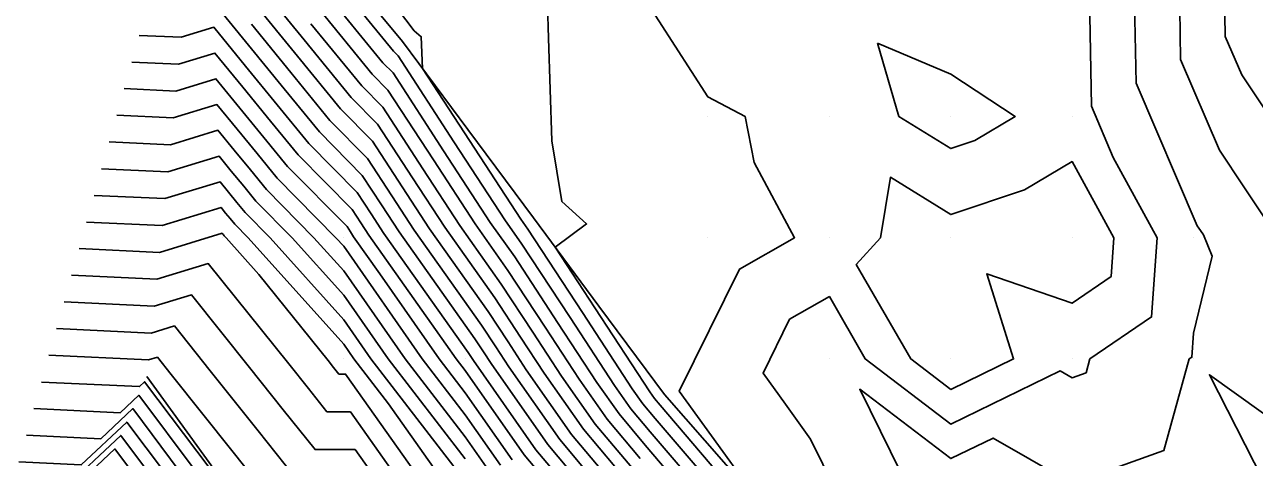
# Model space of a CAD drawing. Extents: x 2188792 to 2191981, y 386090 to 389710.
# Drawn here: x 2189763.8 to 2189865.1, y 387562 to 387597.7 of the extents above; entities that cross this region are included whole.
import ezdxf

# ---------------------------------------------------------------- set-up
doc = ezdxf.new("R2010")
doc.units = 0
for name, color, linetype in [('DTM Contours Major', 7, 'Continuous'), ('DTM Contours Minor', 7, 'Continuous'), ('Exist DTM QL2 LIDAR Elevation Point', 7, 'Continuous'), ('PH Exist DTM Breakline', 7, 'Continuous')]:
    doc.layers.add(name, color=color, linetype=linetype)

msp = doc.modelspace()

# ---------------------------------------------------------------- linework, layer by layer
at = {"layer": 'DTM Contours Major'}
for points in [[(2189788.5, 387600.48), (2189793.31, 387594.58), (2189794.15, 387593.74), (2189798.32, 387587.33), (2189802.16, 387581.42), (2189804.17, 387578.59), (2189807.71, 387573.17), (2189810.95, 387568.23), (2189812.77, 387565.63), (2189814.93, 387563.05), (2189818.71, 387558.61)], [(2189851.51, 387599.98), (2189851.67, 387590.99), (2189853.47, 387586.78), (2189857.1, 387580.16), (2189856.63, 387573.63), (2189851.55, 387570.16), (2189851.23, 387569.02), (2189850.09, 387568.61), (2189849.11, 387569.17), (2189840.09, 387564.79), (2189833.05, 387570.16), (2189830.09, 387575.3), (2189826.82, 387573.43), (2189824.63, 387568.99), (2189826.47, 387566.44), (2189828.54, 387563.56), (2189831.62, 387557.3)], [(2189782.49, 387597.76), (2189785.73, 387593.78), (2189788.95, 387589.83), (2189792.04, 387586.7), (2189794.05, 387583.61), (2189795.9, 387580.77), (2189801.44, 387572.95), (2189802.61, 387571.16), (2189803.68, 387569.52), (2189807.88, 387563.52), (2189812.87, 387557.57)], [(2189834.05, 387596.2), (2189840.09, 387593.63), (2189845.4, 387590.16), (2189842.07, 387588.18), (2189840.09, 387587.51), (2189835.81, 387590.16), (2189834.05, 387596.2)], [(2189771.39, 387590.25), (2189776.03, 387590.03), (2189779.65, 387591.14), (2189781.31, 387589.11), (2189782.96, 387587.09), (2189784.6, 387585.08), (2189789.45, 387580.16), (2189790.09, 387579.45), (2189796.54, 387570.16), (2189800.09, 387565.56), (2189802.99, 387561.41)], [(2189768.29, 387579.26), (2189774.91, 387578.94), (2189780.07, 387580.53), (2189780.13, 387580.46), (2189780.18, 387580.39), (2189780.24, 387580.32), (2189780.4, 387580.16), (2189783.11, 387577.13), (2189788.8, 387570.04), (2189789.26, 387569.46), (2189789.69, 387568.91), (2189790.24, 387568.92), (2189797.83, 387558.17)], [(2189765.19, 387568.26), (2189773.27, 387567.88), (2189773.69, 387568.28), (2189779.09, 387561.1)], [(2189772.94, 387560.46), (2189771.23, 387562.74), (2189765.27, 387557.12)]]:
    msp.add_lwpolyline(points, dxfattribs=at)
at = {"layer": 'DTM Contours Minor'}
for points in [[(2189791.16, 387603.48), (2189795.89, 387597.22), (2189796.48, 387596.73), (2189796.57, 387594.12), (2189800.03, 387588.81), (2189804.67, 387581.68), (2189805.26, 387580.85), (2189809.75, 387573.98), (2189813.85, 387567.71), (2189814.72, 387566.47), (2189815.75, 387565.24), (2189820.18, 387560.05)], [(2189789.05, 387601.82), (2189794.18, 387595.53), (2189794.57, 387595.15), (2189799.17, 387588.07), (2189803.41, 387581.55), (2189804.71, 387579.72), (2189808.73, 387573.58), (2189812.4, 387567.97), (2189813.74, 387566.05), (2189815.34, 387564.15), (2189819.44, 387559.33)], [(2189782.96, 387601.22), (2189786.84, 387596.46), (2189790.7, 387591.73), (2189792.88, 387589.52), (2189795.76, 387585.1), (2189798.41, 387581.03), (2189802.53, 387575.2), (2189804.65, 387571.96), (2189806.59, 387569), (2189809.83, 387564.36), (2189813.7, 387559.76)], [(2189779.31, 387599.63), (2189782.25, 387596.03), (2189785.17, 387592.44), (2189788.08, 387588.88), (2189791.62, 387585.29), (2189793.2, 387582.87), (2189794.65, 387580.64), (2189800.89, 387571.82), (2189801.59, 387570.75), (2189802.23, 387569.78), (2189806.9, 387563.1), (2189812.46, 387556.48)], [(2189782.72, 387599.49), (2189786.28, 387595.12), (2189789.82, 387590.78), (2189792.46, 387588.11), (2189794.91, 387584.35), (2189797.16, 387580.9), (2189801.98, 387574.08), (2189803.63, 387571.56), (2189805.13, 387569.26), (2189808.86, 387563.94), (2189813.28, 387558.67)], [(2189806.86, 387599.35), (2189806.95, 387596.6), (2189807.22, 387588.14), (2189808.05, 387583.15), (2189810.09, 387581.29), (2189807.51, 387579.37), (2189810.77, 387574.38), (2189815.31, 387567.45), (2189815.7, 387566.89), (2189816.16, 387566.34), (2189820.91, 387560.77)], [(2189814.69, 387600.16), (2189820.09, 387591.77), (2189823.15, 387590.16), (2189823.89, 387586.36), (2189827.22, 387580.16), (2189822.68, 387577.57), (2189817.73, 387567.5), (2189821.88, 387561.74), (2189824.38, 387558.27), (2189826.63, 387555.63), (2189826.66, 387555.59), (2189831.61, 387549.77), (2189831.69, 387549.69), (2189836.6, 387543.92), (2189836.71, 387543.8), (2189842.4, 387537.7), (2189842.6, 387537.48), (2189848.19, 387531.5), (2189848.46, 387531.2), (2189853.95, 387525.31), (2189854.35, 387524.9), (2189859.78, 387519.08), (2189860.23, 387518.62), (2189865.62, 387512.85)], [(2189855.23, 387599.5), (2189855.35, 387592.91), (2189860.39, 387581.15), (2189860.66, 387580.74), (2189860.9, 387580.39), (2189861.62, 387578.64), (2189860.09, 387572.29), (2189859.95, 387570.3), (2189859.74, 387570.16), (2189857.64, 387562.61), (2189850.83, 387560.16)], [(2189787.95, 387599.14), (2189792.44, 387593.63), (2189793.72, 387592.33), (2189797.47, 387586.58), (2189800.91, 387581.29), (2189803.62, 387577.46), (2189806.69, 387572.77), (2189809.49, 387568.49), (2189811.79, 387565.21), (2189814.52, 387561.96)], [(2189881.91, 387562.45), (2189880.79, 387564.04), (2189870.67, 387570.52), (2189870.44, 387570.87), (2189865.94, 387581.8), (2189864.24, 387584.35), (2189862.22, 387587.37), (2189859.02, 387594.84), (2189858.95, 387599.02)], [(2189884.56, 387565.82), (2189881.8, 387569.73), (2189875.68, 387573.64), (2189873.5, 387577.12), (2189870.99, 387583.22), (2189867.81, 387587.97), (2189864.06, 387593.59), (2189862.7, 387596.76), (2189862.66, 387598.54)], [(2189773.25, 387596.84), (2189776.71, 387596.68), (2189779.4, 387597.51), (2189782.01, 387594.3), (2189784.62, 387591.1), (2189787.21, 387587.93), (2189791.2, 387583.89), (2189792.35, 387582.13), (2189793.4, 387580.51), (2189800.35, 387570.69), (2189800.57, 387570.35), (2189800.77, 387570.04), (2189805.92, 387562.68), (2189812.05, 387555.38)], [(2189787.39, 387597.8), (2189791.57, 387592.68), (2189793.3, 387590.92), (2189796.61, 387585.84), (2189799.66, 387581.16), (2189803.07, 387576.33), (2189805.67, 387572.37), (2189808.04, 387568.74), (2189810.81, 387564.78), (2189814.11, 387560.86)], [(2189772.63, 387594.64), (2189776.48, 387594.46), (2189779.48, 387595.38), (2189781.78, 387592.57), (2189784.06, 387589.77), (2189786.34, 387586.98), (2189790.78, 387582.48), (2189791.49, 387581.38), (2189792.15, 387580.37), (2189797.66, 387572.59), (2189799.35, 387570.16), (2189800.09, 387569.2), (2189804.95, 387562.25), (2189811.64, 387554.29)], [(2189772.01, 387592.45), (2189776.26, 387592.25), (2189779.56, 387593.26), (2189781.54, 387590.84), (2189783.51, 387588.43), (2189785.47, 387586.03), (2189790.36, 387581.07), (2189790.64, 387580.64), (2189790.9, 387580.24), (2189793.07, 387577.18), (2189797.94, 387570.16), (2189800.09, 387567.38), (2189803.97, 387561.83)], [(2189770.77, 387588.05), (2189775.81, 387587.81), (2189779.73, 387589.02), (2189781.07, 387587.38), (2189782.4, 387585.75), (2189783.72, 387584.13), (2189787.64, 387580.16), (2189790.09, 387577.43), (2189795.14, 387570.16), (2189800.09, 387563.74), (2189802.01, 387560.99)], [(2189770.15, 387585.85), (2189775.59, 387585.6), (2189779.82, 387586.89), (2189780.83, 387585.65), (2189781.85, 387584.41), (2189782.85, 387583.18), (2189785.83, 387580.16), (2189790.09, 387575.41), (2189793.74, 387570.16), (2189800.09, 387561.92)], [(2189840.09, 387567.64), (2189836.79, 387570.16), (2189832.31, 387577.94), (2189834.3, 387580.16), (2189835.12, 387585.14), (2189840.09, 387582.06), (2189846.16, 387584.1), (2189850.09, 387586.44), (2189853.53, 387580.16), (2189853.3, 387576.95), (2189850.09, 387574.76), (2189843.06, 387577.19), (2189845.27, 387570.16), (2189840.09, 387567.64)], [(2189769.53, 387583.65), (2189775.36, 387583.38), (2189779.9, 387584.77), (2189780.6, 387583.92), (2189781.29, 387583.07), (2189781.98, 387582.23), (2189784.02, 387580.16), (2189790.09, 387573.39), (2189792.33, 387570.16), (2189799.91, 387560.34)], [(2189768.91, 387581.45), (2189775.14, 387581.16), (2189779.99, 387582.65), (2189780.36, 387582.19), (2189780.74, 387581.73), (2189781.11, 387581.28), (2189782.21, 387580.16), (2189790.09, 387571.37), (2189790.93, 387570.16), (2189793.77, 387566.47), (2189798.94, 387559.15)], [(2189767.67, 387577.06), (2189774.69, 387576.73), (2189778.93, 387578.03), (2189785.57, 387569.75), (2189787.19, 387567.72), (2189788.71, 387565.8), (2189790.64, 387565.8), (2189796.72, 387557.19)], [(2189767.05, 387574.86), (2189774.47, 387574.51), (2189777.54, 387575.45), (2189782.34, 387569.47), (2189785.11, 387565.97), (2189787.73, 387562.69), (2189791.03, 387562.69), (2189795.61, 387556.21)], [(2189766.43, 387572.66), (2189774.24, 387572.29), (2189776.14, 387572.88), (2189779.1, 387569.18), (2189783.04, 387564.23), (2189786.75, 387559.57)], [(2189765.81, 387570.46), (2189774.02, 387570.08), (2189774.74, 387570.3), (2189775.87, 387568.89), (2189780.97, 387562.48), (2189785.76, 387556.46)], [(2189865.81, 387560.16), (2189861.39, 387568.86), (2189870.1, 387562.61)], [(2189764.57, 387566.07), (2189771.67, 387565.73), (2189773.2, 387567.17), (2189777.86, 387560.97), (2189778.72, 387559.85), (2189783.45, 387553.55), (2189784.25, 387552.52), (2189789.07, 387546.1), (2189789.79, 387545.17), (2189794.7, 387538.62), (2189795.16, 387537.66), (2189800.17, 387531.03), (2189800.57, 387530.15), (2189804.45, 387523.81), (2189805.31, 387521.81), (2189806.39, 387519.29), (2189809.63, 387513.54), (2189811.26, 387509.87), (2189813.7, 387505.41), (2189815.74, 387500.7), (2189818.04, 387498), (2189820.06, 387492.94)], [(2189849.63, 387560.16), (2189843.57, 387563.64), (2189840.09, 387561.95), (2189832.59, 387567.66), (2189836.82, 387559.06)], [(2189818.4, 387489.85), (2189815.63, 387496.8), (2189814.42, 387498.23), (2189811.72, 387504.46), (2189810.2, 387507.24), (2189807.85, 387512.53), (2189805.63, 387516.47), (2189803.79, 387520.75), (2189802.33, 387524.16), (2189799.34, 387529.04), (2189798.29, 387531.39), (2189794.29, 387536.67), (2189793.21, 387538.92), (2189789.19, 387544.29), (2189787.68, 387546.24), (2189783.69, 387551.55), (2189782.15, 387553.55), (2189778.2, 387558.81), (2189776.63, 387560.84), (2189772.71, 387566.07), (2189770.07, 387563.58), (2189763.95, 387563.87)], [(2189813.96, 387493.77), (2189813.23, 387495.6), (2189813.1, 387495.75), (2189809.74, 387503.51), (2189809.14, 387504.6), (2189806.07, 387511.52), (2189804.87, 387513.64), (2189802.28, 387519.69), (2189800.22, 387524.5), (2189798.11, 387527.93), (2189796.41, 387531.75), (2189793.42, 387535.69), (2189791.73, 387539.22), (2189788.59, 387543.41), (2189786.29, 387546.38), (2189783.13, 387550.59), (2189780.85, 387553.54), (2189777.68, 387557.77), (2189775.4, 387560.71), (2189772.22, 387564.96), (2189768.47, 387561.43), (2189763.33, 387561.67)], [(2189774.17, 387560.59), (2189771.72, 387563.85), (2189766.87, 387559.28)]]:
    msp.add_lwpolyline(points, dxfattribs=at)
at = {"layer": 'Exist DTM QL2 LIDAR Elevation Point'}
for p, q in [((2189820.09, 387590.16), (2189820.09, 387590.16)), ((2189830.09, 387590.16), (2189830.09, 387590.16)), ((2189840.09, 387590.16), (2189840.09, 387590.16)), ((2189850.09, 387590.16), (2189850.09, 387590.16)), ((2189780.09, 387580.16), (2189780.09, 387580.16)), ((2189790.09, 387580.16), (2189790.09, 387580.16)), ((2189820.09, 387580.16), (2189820.09, 387580.16)), ((2189830.09, 387580.16), (2189830.09, 387580.16)), ((2189840.09, 387580.16), (2189840.09, 387580.16)), ((2189850.09, 387580.16), (2189850.09, 387580.16)), ((2189860.09, 387580.16), (2189860.09, 387580.16)), ((2189790.09, 387570.16), (2189790.09, 387570.16)), ((2189800.09, 387570.16), (2189800.09, 387570.16)), ((2189830.09, 387570.16), (2189830.09, 387570.16)), ((2189840.09, 387570.16), (2189840.09, 387570.16)), ((2189850.09, 387570.16), (2189850.09, 387570.16)), ((2189860.09, 387570.16), (2189860.09, 387570.16))]:
    msp.add_line(p, q, dxfattribs=at)
at = {"layer": 'PH Exist DTM Breakline'}
for points in [[(2189867.11, 387513.34), (2189861.07, 387519.48), (2189855.02, 387525.62), (2189848.97, 387531.77), (2189842.92, 387537.91), (2189836.87, 387544.05), (2189831.78, 387549.85), (2189826.69, 387555.64), (2189821.59, 387561.44), (2189816.5, 387567.24), (2189811.11, 387574.51), (2189805.71, 387581.79), (2189800.32, 387589.07), (2189794.92, 387596.34), (2189789.5, 387602.9)], [(2189773.88, 387568.71), (2189779.36, 387561.13), (2189784.85, 387553.55), (2189790.33, 387545.97), (2189795.81, 387538.39), (2189801.29, 387530.82), (2189807.47, 387523.32), (2189813.65, 387515.83), (2189819.83, 387508.34), (2189824.47, 387501.2), (2189829.12, 387494.06), (2189833.76, 387486.92), (2189838.4, 387479.78), (2189843.04, 387472.64), (2189848.42, 387464.57), (2189853.79, 387456.5), (2189859.17, 387448.44), (2189864.54, 387440.37), (2189869.91, 387432.31), (2189875.29, 387424.24)]]:
    msp.add_lwpolyline(points, dxfattribs=at)

doc.saveas('drawing.dxf')
